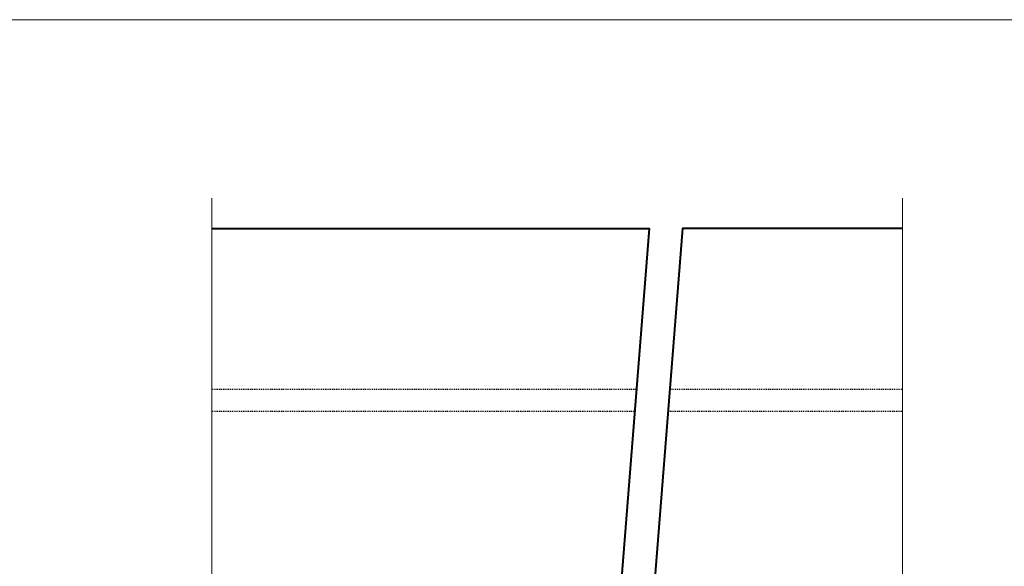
# Model space of a CAD drawing. Header units: metres. Extents: x -138 to 797, y -50 to 519.
# Tile 277 of 311: x 49 to 157, y 459 to 519. Entities that reach past the tile are written whole.
import ezdxf
from ezdxf.enums import TextEntityAlignment as Align

# ---------------------------------------------------------------- set-up
doc = ezdxf.new("R2010")
doc.units = ezdxf.units.M
doc.header["$MEASUREMENT"] = 0
doc.linetypes.add('Wisdot2', pattern=[0.125, 0.0625, -0.0625])
for name, color, linetype, lineweight in [('B_ANNO_BREAK', 7, 'Continuous', 18), ('B_ANNO_DIM', 7, 'Continuous', 18), ('B_ANNO_TEXT', 7, 'Continuous', 18), ('B_DETAIL_HIDDEN', 7, 'Wisdot2', 25), ('B_DETAIL_OBJ', 7, 'Continuous', 40)]:
    doc.layers.add(name, color=color, linetype=linetype, lineweight=lineweight)
doc.layers.add('B_ANNO_NOPLOT', color=47, linetype='Continuous', lineweight=18, plot=False)
doc.styles.add('Annotative', font='calibri.ttf', dxfattribs={"height": 0.0625})
doc.styles.get("Standard").update_dxf_attribs({"font": 'calibri.ttf'})

# ---------------------------------------------------------------- blocks, each defined once
blk = doc.blocks.new('INS_JTSS_ATGRSDWK+SS_BASE')
at = {"layer": 'B_ANNO_NOPLOT', "flags": 128}
blk.add_lwpolyline([(0, 0), (0, 252), (323.9277, 252), (323.9277, 238.8552), (378, 238.8552), (378, 40.4996), (316.5708, 40.4996), (316.5708, 0)], close=True, dxfattribs=at)
at = {"style": 'Annotative'}
blk.add_attdef('DIM12', text='', height=1.5, rotation=90, dxfattribs=at).set_placement((9.8635, -92.4421), align=Align.MIDDLE_CENTER)
at = {"layer": 'B_ANNO_DIM', "lineweight": 30}
for tag, p in [('BAR1', (10.7294, -248.1165)), ('BAR3', (129.0984, -257.5272))]:
    blk.add_attdef(tag, text='', height=1.5, dxfattribs=at).set_placement(p, align=Align.TOP_LEFT)
at = {"layer": 'B_ANNO_DIM', "style": 'Annotative'}
for tag, p in [('BAR2', (96.1024, -274.8563)), ('BAR4', (122.9444, -296.1127))]:
    blk.add_attdef(tag, text='', height=1.5, dxfattribs=at).set_placement(p, align=Align.TOP_LEFT)
at = {"layer": 'B_ANNO_TEXT', "style": 'Annotative'}
for tag, p in [('SS', (321.0554, -84.683)), ('BID#', (275.9705, -312.1489))]:
    blk.add_attdef(tag, p, '', height=1.5, dxfattribs=at)
blk = doc.blocks.new('*U739')
at = {"layer": 'B_ANNO_BREAK', "flags": 128}
for points in [[(182.961, 154.9421), (182.961, 184.5834), (183.992, 184.9586), (181.9301, 185.7091), (182.961, 186.0843), (182.961, 232.3981)], [(258.768, 154.9421), (258.768, 184.5834), (259.799, 184.9586), (257.7371, 185.7091), (258.768, 186.0843), (258.768, 232.3981)]]:
    blk.add_lwpolyline(points, dxfattribs=at)
at = {"layer": 'B_ANNO_NOPLOT', "flags": 128}
blk.add_lwpolyline([(0, 0), (0, 252), (323.9277, 252), (323.9277, 238.8552), (378, 238.8552), (378, 40.4996), (316.5708, 40.4996), (316.5708, 0)], close=True, dxfattribs=at)
at = {"layer": 'B_DETAIL_HIDDEN'}
for p, q in [((182.961, 211.4499), (229.5607, 211.4499)), ((233.2175, 211.4499), (258.768, 211.4499)), ((182.961, 209.0119), (229.3688, 209.0119)), ((233.0257, 209.0119), (258.768, 209.0119))]:
    blk.add_line(p, q, dxfattribs=at)
at = {"layer": 'B_DETAIL_OBJ', "flags": 128}
for points in [[(182.961, 229.0739), (230.9477, 229.0739), (227.0913, 180.0734)], [(258.768, 229.0739), (234.6046, 229.0739), (230.7482, 180.0734)]]:
    blk.add_lwpolyline(points, dxfattribs=at)
blk = doc.blocks.new('*U5621')
at = {"layer": 'B_ANNO_NOPLOT', "flags": 128}
blk.add_lwpolyline([(0, 0), (0, 252), (323.9277, 252), (323.9277, 238.8552), (378, 238.8552), (378, 40.4996), (316.5708, 40.4996), (316.5708, 0)], close=True, dxfattribs=at)
at = {"layer": 'B_ANNO_TEXT', "style": 'Annotative'}
blk.add_attdef('DIM8', text='', height=1.5, dxfattribs=at).set_placement((182.277, 126.1044), align=Align.MIDDLE_CENTER)
blk.add_attdef('DIM10', text='', height=1.5, rotation=300, dxfattribs=at).set_placement((32.2459, 105.4056), align=Align.MIDDLE_CENTER)

msp = doc.modelspace()

# ---------------------------------------------------------------- block references
msp.add_blockref('INS_JTSS_ATGRSDWK+SS_BASE', (-112.83, 266.84))

# ---------------------------------------------------------------- next in the draw order: block references
msp.add_blockref('*U739', (-112.83, 266.84))

# ---------------------------------------------------------------- next in the draw order: block references
msp.add_blockref('*U5621', (-112.83, 266.84))

doc.saveas('drawing.dxf')
